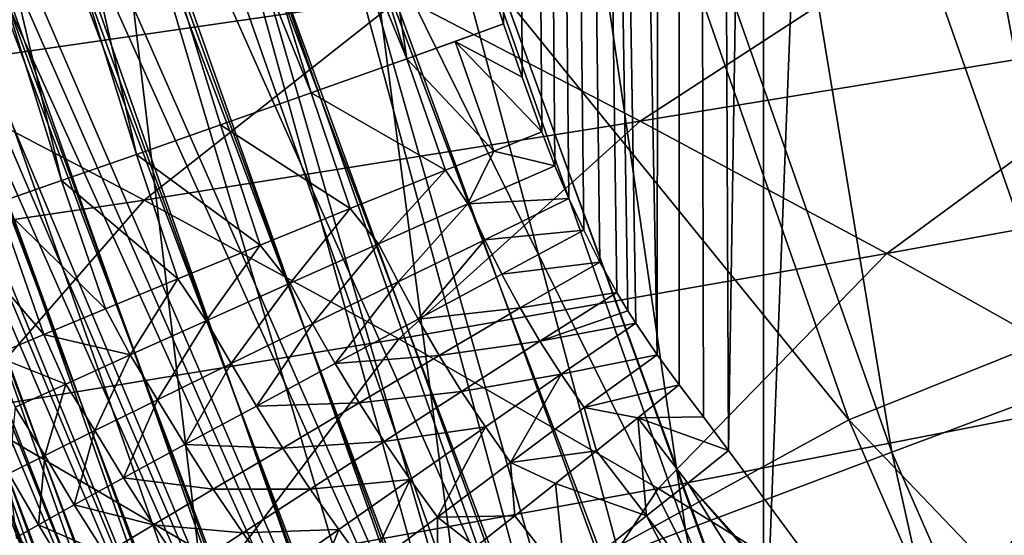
# Model space of a CAD drawing. Header units: metres. Extents: x -104 to 104, y -68 to 90.
# Tile 468 of 656: x -22.424 to -20.941, y 35.879 to 36.656. Entities that reach past the tile are written whole.
import ezdxf

# ---------------------------------------------------------------- set-up
doc = ezdxf.new("R2010")
doc.units = ezdxf.units.M
doc.layers.add('solid_FIT-BATH-153_SW0002', color=7, linetype='CONTINUOUS')

msp = doc.modelspace()

# ---------------------------------------------------------------- linework, layer by layer
at = {"layer": 'solid_FIT-BATH-153_SW0002'}
for points in [[(-20.571894, 54.571682, 8.296501), (-21.30444, 52.952991, 8.296501), (-21.303623, 35.616695, 8.296501)], [(-20.571894, 54.571682, 8.296501), (-21.303623, 35.616695, 8.296501), (-20.570929, 33.998077, 8.296501)], [(-20.71257, 54.285229, -4.703498), (-21.090256, 53.461746, -4.703498), (-20.803902, 35.251987, -4.703498)], [(-21.090256, 53.461746, -4.703498), (-21.435812, 52.622608, -4.703498), (-21.356264, 36.006355, -4.703498)], [(-21.090256, 53.461746, -4.703498), (-21.356264, 36.006355, -4.703498), (-20.860987, 35.336594, -4.703498)], [(-21.090256, 53.461746, -4.703498), (-20.860987, 35.336594, -4.703498), (-20.803902, 35.251987, -4.703498)], [(-21.30444, 52.952991, 8.296501), (-21.909208, 37.286777, 8.296501), (-21.303623, 35.616695, 8.296501)], [(-21.435812, 52.622608, -4.703498), (-21.74769, 51.771629, -4.703498), (-21.46414, 36.15044, -4.703498)], [(-21.435812, 52.622608, -4.703498), (-21.46414, 36.15044, -4.703498), (-21.430607, 36.105412, -4.703498)], [(-21.435812, 52.622608, -4.703498), (-21.394056, 36.056984, -4.703498), (-21.356264, 36.006355, -4.703498)], [(-21.435812, 52.622608, -4.703498), (-21.430607, 36.105412, -4.703498), (-21.394056, 36.056984, -4.703498)], [(-21.74769, 51.771629, -4.703498), (-21.979172, 37.509624, -4.703498), (-21.69532, 36.649254, -4.703498)], [(-21.74769, 51.771629, -4.703498), (-21.496248, 36.198215, -4.703498), (-21.46414, 36.15044, -4.703498)], [(-21.74769, 51.771629, -4.703498), (-21.508101, 36.217136, -4.703498), (-21.496248, 36.198215, -4.703498)], [(-21.74769, 51.771629, -4.703498), (-21.524475, 36.244503, -4.703498), (-21.508101, 36.217136, -4.703498)], [(-21.74769, 51.771629, -4.703498), (-21.550049, 36.290382, -4.703498), (-21.524475, 36.244503, -4.703498)], [(-21.74769, 51.771629, -4.703498), (-21.574469, 36.338295, -4.703498), (-21.550049, 36.290382, -4.703498)], [(-21.74769, 51.771629, -4.703498), (-21.596767, 36.386158, -4.703498), (-21.574469, 36.338295, -4.703498)], [(-21.74769, 51.771629, -4.703498), (-21.61787, 36.435596, -4.703498), (-21.596767, 36.386158, -4.703498)], [(-21.74769, 51.771629, -4.703498), (-21.637762, 36.486492, -4.703498), (-21.61787, 36.435596, -4.703498)], [(-21.74769, 51.771629, -4.703498), (-21.667284, 36.568871, -4.703498), (-21.637762, 36.486492, -4.703498)], [(-21.74769, 51.771629, -4.703498), (-21.69532, 36.649254, -4.703498), (-21.667284, 36.568871, -4.703498)], [(-20.346222, 35.280792, 43.296501), (-20.978067, 36.871056, 43.296501), (-20.368814, 41.970932, 43.296501)], [(-21.841084, 36.596851, -4.691648), (-22.352501, 38.242619, -4.691643), (-22.499819, 38.202274, -4.655182)], [(-21.841084, 36.596851, -4.691648), (-21.979172, 37.509624, -4.703498), (-22.352501, 38.242619, -4.691643)], [(-21.984949, 36.545555, -4.655189), (-22.499819, 38.202274, -4.655182), (-22.639893, 38.164215, -4.595261)], [(-21.841084, 36.596851, -4.691648), (-22.499819, 38.202274, -4.655182), (-21.984949, 36.545555, -4.655189)], [(-22.639893, 38.164215, -4.595261), (-22.769247, 38.129307, -4.513358), (-22.248203, 36.452709, -4.513359)], [(-22.121807, 36.497128, -4.595259), (-22.639893, 38.164215, -4.595261), (-22.248203, 36.452709, -4.513359)], [(-21.984949, 36.545555, -4.655189), (-22.639893, 38.164215, -4.595261), (-22.121807, 36.497128, -4.595259)], [(-22.769247, 38.129307, -4.513358), (-22.884676, 38.098339, -4.411491), (-22.361021, 36.413284, -4.411495)], [(-22.248203, 36.452709, -4.513359), (-22.769247, 38.129307, -4.513358), (-22.361021, 36.413284, -4.411495)], [(-22.361021, 36.413284, -4.411495), (-22.884676, 38.098339, -4.411491), (-22.457451, 36.379768, -4.292181)], [(-21.148462, 37.840023, 14.059978), (-20.593342, 38.015041, 14.420508), (-20.065195, 36.497738, 14.414645)], [(-15.774205, 37.947624, 1.296502), (-15.179469, 36.631927, 1.296502), (-21.894373, 37.240746, 1.296502)], [(-20.605238, 36.281231, 14.054065), (-21.734632, 37.655266, 13.758087), (-21.148462, 37.840023, 14.059978)], [(-20.605238, 36.281231, 14.054065), (-21.148462, 37.840023, 14.059978), (-20.065195, 36.497738, 14.414645)], [(-21.137859, 37.751869, 18.040535), (-20.591133, 36.198147, 18.034119), (-20.92865, 37.810127, 18.430737)], [(-21.386312, 37.681469, 17.67783), (-20.833054, 36.108101, 17.671478), (-21.137859, 37.751869, 18.040535)], [(-20.833054, 36.108101, 17.671478), (-20.591133, 36.198147, 18.034119), (-21.137859, 37.751869, 18.040535)], [(-21.671474, 37.59964, 17.346836), (-21.110701, 36.00391, 17.340521), (-21.386312, 37.681469, 17.67783)], [(-21.110701, 36.00391, 17.340521), (-20.833054, 36.108101, 17.671478), (-21.386312, 37.681469, 17.67783)], [(-21.734632, 37.655266, 13.758087), (-21.175501, 36.052677, 13.752072), (-22.275408, 37.406837, 13.533386)], [(-20.605238, 36.281231, 14.054065), (-21.175501, 36.052677, 13.752072), (-21.734632, 37.655266, 13.758087)], [(-21.01955, 37.58078, 72.510429), (-20.43055, 35.956844, 72.510422), (-20.925552, 37.610767, 72.609169)], [(-21.990551, 37.507187, 17.051491), (-21.421356, 35.886597, 17.045183), (-21.671474, 37.59964, 17.346836)], [(-21.421356, 35.886597, 17.045183), (-21.110701, 36.00391, 17.340521), (-21.671474, 37.59964, 17.346836)], [(-21.095764, 37.556469, 72.396034), (-20.504625, 35.926643, 72.396027), (-21.01955, 37.58078, 72.510429)], [(-20.504625, 35.926643, 72.396027), (-20.43055, 35.956844, 72.510422), (-21.01955, 37.58078, 72.510429)], [(-21.151875, 37.53857, 72.269485), (-20.559162, 35.904411, 72.26947), (-21.095764, 37.556469, 72.396034)], [(-20.559162, 35.904411, 72.26947), (-20.504625, 35.926643, 72.396027), (-21.095764, 37.556469, 72.396034)], [(-21.186174, 37.52763, 72.134621), (-20.592499, 35.89082, 72.134605), (-21.151875, 37.53857, 72.269485)], [(-20.592499, 35.89082, 72.134605), (-20.559162, 35.904411, 72.26947), (-21.151875, 37.53857, 72.269485)], [(-21.19762, 37.523979, 71.996498), (-20.603621, 35.886288, 71.996498), (-21.186174, 37.52763, 72.134621)], [(-21.19762, 37.523979, 71.996498), (-20.978067, 36.871056, 43.296501), (-20.603621, 35.886288, 71.996498)], [(-20.603621, 35.886288, 71.996498), (-20.592499, 35.89082, 72.134605), (-21.186174, 37.52763, 72.134621)], [(-22.339731, 37.405212, 16.79468), (-21.761314, 35.757561, 16.788342), (-21.990551, 37.507187, 17.051491)], [(-21.761314, 35.757561, 16.788342), (-21.421356, 35.886597, 17.045183), (-21.990551, 37.507187, 17.051491)], [(-21.841084, 36.596851, -4.691648), (-21.69532, 36.649254, -4.703498), (-21.979172, 37.509624, -4.703498)], [(-22.71497, 37.294899, 16.579033), (-22.126638, 35.618294, 16.572632), (-22.339731, 37.405212, 16.79468)], [(-22.393032, 37.319546, 13.475763), (-22.275408, 37.406837, 13.533386), (-21.700199, 35.764725, 13.526121)], [(-22.126638, 35.618294, 16.572632), (-21.761314, 35.757561, 16.788342), (-22.339731, 37.405212, 16.79468)], [(-21.175501, 36.052677, 13.752072), (-21.700199, 35.764725, 13.526121), (-22.275408, 37.406837, 13.533386)], [(-22.519913, 37.280491, 13.395106), (-22.393032, 37.319546, 13.475763), (-21.811968, 35.671349, 13.468472)], [(-21.811968, 35.671349, 13.468472), (-22.393032, 37.319546, 13.475763), (-21.700199, 35.764725, 13.526121)], [(-22.513393, 35.470295, 16.400682), (-22.126638, 35.618294, 16.572632), (-22.71497, 37.294899, 16.579033)], [(-22.636034, 37.244881, 13.291882), (-22.519913, 37.280491, 13.395106), (-21.935623, 35.623005, 13.387815)], [(-21.935623, 35.623005, 13.387815), (-22.519913, 37.280491, 13.395106), (-21.811968, 35.671349, 13.468472)], [(-21.965, 36.953621, 8.308803), (-21.303623, 35.616695, 8.296501), (-21.909208, 37.286777, 8.296501)], [(-22.736307, 37.214279, 13.16917), (-22.636034, 37.244881, 13.291882), (-22.048809, 35.578899, 13.284589)], [(-22.048809, 35.578899, 13.284589), (-22.636034, 37.244881, 13.291882), (-21.935623, 35.623005, 13.387815)], [(-21.432898, 35.5191, 1.283839), (-22.045441, 37.198891, 1.28399), (-21.894373, 37.240746, 1.296502)], [(-15.179469, 36.631927, 1.296502), (-21.286821, 35.5751, 1.296502), (-21.894373, 37.240746, 1.296502)], [(-21.432898, 35.5191, 1.283839), (-21.894373, 37.240746, 1.296502), (-21.286821, 35.5751, 1.296502)], [(-22.816257, 37.190044, 13.031089), (-22.736307, 37.214279, 13.16917), (-22.146566, 35.54097, 13.161874)], [(-22.146566, 35.54097, 13.161874), (-22.736307, 37.214279, 13.16917), (-22.048809, 35.578899, 13.284589)], [(-21.574453, 35.461575, 1.247124), (-22.191034, 37.152527, 1.247277), (-22.045441, 37.198891, 1.28399)], [(-21.574453, 35.461575, 1.247124), (-22.045441, 37.198891, 1.28399), (-21.432898, 35.5191, 1.283839)], [(-22.332523, 35.496212, 12.576526), (-22.925037, 37.18359, 12.583708), (-22.907007, 37.163059, 12.732048)], [(-22.862595, 36.985081, 9.296533), (-22.925037, 37.18359, 12.583708), (-22.332523, 35.496212, 12.576526)], [(-22.873558, 37.172859, 12.883373), (-22.816257, 37.190044, 13.031089), (-22.224531, 35.510902, 13.023787)], [(-22.224531, 35.510902, 13.023787), (-22.816257, 37.190044, 13.031089), (-22.146566, 35.54097, 13.161874)], [(-22.907007, 37.163059, 12.732048), (-22.873558, 37.172859, 12.883373), (-22.280428, 35.489552, 12.876063)], [(-22.313082, 35.477337, 12.72473), (-22.907007, 37.163059, 12.732048), (-22.280428, 35.489552, 12.876063)], [(-22.332523, 35.496212, 12.576526), (-22.907007, 37.163059, 12.732048), (-22.313082, 35.477337, 12.72473)], [(-22.280428, 35.489552, 12.876063), (-22.873558, 37.172859, 12.883373), (-22.224531, 35.510902, 13.023787)], [(-21.708857, 35.406746, 1.186921), (-22.329279, 37.108265, 1.187075), (-22.191034, 37.152527, 1.247277)], [(-21.708857, 35.406746, 1.186921), (-22.191034, 37.152527, 1.247277), (-21.574453, 35.461575, 1.247124)], [(-22.456776, 37.067245, 1.104873), (-22.329279, 37.108265, 1.187075), (-21.708857, 35.406746, 1.186921)], [(-22.5704, 37.030575, 1.002701), (-22.456776, 37.067245, 1.104873), (-21.832809, 35.356018, 1.104718)], [(-21.832809, 35.356018, 1.104718), (-22.456776, 37.067245, 1.104873), (-21.708857, 35.406746, 1.186921)], [(-22.667355, 36.999165, 0.883082), (-22.5704, 37.030575, 1.002701), (-21.943277, 35.310715, 1.002545)], [(-21.943277, 35.310715, 1.002545), (-22.5704, 37.030575, 1.002701), (-21.832809, 35.356018, 1.104718)], [(-22.745241, 36.973801, 0.748973), (-22.667355, 36.999165, 0.883082), (-22.037533, 35.271961, 0.882926)], [(-22.037533, 35.271961, 0.882926), (-22.667355, 36.999165, 0.883082), (-21.943277, 35.310715, 1.002545)], [(-22.230896, 35.24226, 9.296533), (-22.862595, 36.985081, 9.296533), (-22.332523, 35.496212, 12.576526)], [(-22.753336, 36.689228, 9.141333), (-22.862595, 36.985081, 9.296533), (-22.230896, 35.24226, 9.296533)], [(-22.802137, 36.955105, 0.603686), (-22.745241, 36.973801, 0.748973), (-22.113251, 35.240711, 0.748817)], [(-22.113251, 35.240711, 0.748817), (-22.745241, 36.973801, 0.748973), (-22.037533, 35.271961, 0.882926)], [(-22.83667, 36.943649, 0.450809), (-22.802137, 36.955105, 0.603686), (-22.16855, 35.217724, 0.603529)], [(-22.16855, 35.217724, 0.603529), (-22.802137, 36.955105, 0.603686), (-22.113251, 35.240711, 0.748817)], [(-20.662395, 36.638302, -17.401972), (-21.008009, 36.816071, -17.547556), (-20.087671, 36.954544, -17.996986)], [(-22.847933, 36.939327, 0.29596), (-22.83667, 36.943649, 0.450809), (-22.202106, 35.203663, 0.450652)], [(-22.547297, 36.062782, 0.295906), (-22.847933, 36.939327, 0.29596), (-22.202106, 35.203663, 0.450652)], [(-22.202106, 35.203663, 0.450652), (-22.83667, 36.943649, 0.450809), (-22.16855, 35.217724, 0.603529)], [(-22.110128, 36.906002, 8.345483), (-21.467512, 35.204773, 8.345484), (-21.965, 36.953621, 8.308803)], [(-21.965, 36.953621, 8.308803), (-21.326555, 35.263607, 8.308803), (-21.303623, 35.616695, 8.296501)], [(-21.467512, 35.204773, 8.345484), (-21.326555, 35.263607, 8.308803), (-21.965, 36.953621, 8.308803)], [(-22.247879, 36.860367, 8.405629), (-21.601276, 35.148521, 8.40563), (-22.110128, 36.906002, 8.345483)], [(-21.601276, 35.148521, 8.40563), (-21.467512, 35.204773, 8.345484), (-22.110128, 36.906002, 8.345483)], [(-22.609686, 36.579464, -16.555813), (-22.967871, 36.763775, -16.739147), (-22.192307, 36.868729, -17.237787)], [(-21.848671, 36.690163, -17.066433), (-22.609686, 36.579464, -16.555813), (-22.192307, 36.868729, -17.237787)], [(-20.603621, 35.886288, 71.996498), (-20.978067, 36.871056, 43.296501), (-20.346222, 35.280792, 43.296501)], [(-22.374878, 36.817928, 8.487757), (-21.724581, 35.096313, 8.487757), (-22.247879, 36.860367, 8.405629)], [(-21.724581, 35.096313, 8.487757), (-21.601276, 35.148521, 8.40563), (-22.247879, 36.860367, 8.405629)], [(-22.488031, 36.779842, 8.589838), (-21.724581, 35.096313, 8.487757), (-22.374878, 36.817928, 8.487757)], [(-21.489336, 36.502548, -16.907555), (-21.848671, 36.690163, -17.066433), (-21.008009, 36.816071, -17.547556)], [(-20.662395, 36.638302, -17.401972), (-21.489336, 36.502548, -16.907555), (-21.008009, 36.816071, -17.547556)], [(-22.584568, 36.747116, 8.709356), (-21.834429, 35.049541, 8.589839), (-22.488031, 36.779842, 8.589838)], [(-22.488031, 36.779842, 8.589838), (-21.834429, 35.049541, 8.589839), (-21.724581, 35.096313, 8.487757)], [(-22.662132, 36.720631, 8.843361), (-21.928133, 35.009415, 8.709356), (-22.584568, 36.747116, 8.709356)], [(-22.584568, 36.747116, 8.709356), (-21.928133, 35.009415, 8.709356), (-21.834429, 35.049541, 8.589839)], [(-22.718845, 36.701141, 8.988547), (-22.003408, 34.976994, 8.843362), (-22.662132, 36.720631, 8.843361)], [(-22.662132, 36.720631, 8.843361), (-22.003408, 34.976994, 8.843362), (-21.928133, 35.009415, 8.709356)], [(-22.753336, 36.689228, 9.141333), (-22.058443, 34.953175, 8.988547), (-22.718845, 36.701141, 8.988547)], [(-22.753336, 36.689228, 9.141333), (-22.230896, 35.24226, 9.296533), (-22.091909, 34.938629, 9.141333)], [(-22.753336, 36.689228, 9.141333), (-22.091909, 34.938629, 9.141333), (-22.058443, 34.953175, 8.988547)], [(-22.718845, 36.701141, 8.988547), (-22.058443, 34.953175, 8.988547), (-22.003408, 34.976994, 8.843362)], [(-22.236675, 36.383823, -16.384666), (-22.609686, 36.579464, -16.555813), (-21.848671, 36.690163, -17.066433)], [(-21.489336, 36.502548, -16.907555), (-22.236675, 36.383823, -16.384666), (-21.848671, 36.690163, -17.066433)], [(-21.768244, 36.622986, -4.700725), (-21.69532, 36.649254, -4.703498), (-21.841084, 36.596851, -4.691648)], [(-21.768244, 36.622986, -4.700725), (-21.667284, 36.568871, -4.703498), (-21.69532, 36.649254, -4.703498)], [(-21.118185, 36.303539, -16.760319), (-21.489336, 36.502548, -16.907555), (-20.662395, 36.638302, -17.401972)], [(-15.179469, 36.631927, 1.296502), (-14.47578, 35.372471, 1.296502), (-21.286821, 35.5751, 1.296502)], [(-20.304234, 36.451427, -17.268034), (-21.118185, 36.303539, -16.760319), (-20.662395, 36.638302, -17.401972)], [(-21.710133, 36.457783, -4.700438), (-21.768244, 36.622986, -4.700725), (-21.841084, 36.596851, -4.691648)], [(-21.768244, 36.622986, -4.700725), (-21.637762, 36.486492, -4.703498), (-21.667284, 36.568871, -4.703498)], [(-21.710133, 36.457783, -4.700438), (-21.637762, 36.486492, -4.703498), (-21.768244, 36.622986, -4.700725)], [(-21.782841, 36.428768, -4.691232), (-21.841084, 36.596851, -4.691648), (-21.984949, 36.545555, -4.655189)], [(-21.782841, 36.428768, -4.691232), (-21.710133, 36.457783, -4.700438), (-21.841084, 36.596851, -4.691648)], [(-22.236675, 36.383823, -16.384666), (-22.909567, 36.28381, -15.835264), (-22.609686, 36.579464, -16.555813)], [(-21.926039, 36.371162, -4.654375), (-21.984949, 36.545555, -4.655189), (-22.121807, 36.497128, -4.595259)], [(-21.926039, 36.371162, -4.654375), (-21.782841, 36.428768, -4.691232), (-21.984949, 36.545555, -4.655189)], [(-22.061918, 36.315945, -4.593307), (-22.121807, 36.497128, -4.595259), (-22.248203, 36.452709, -4.513359)], [(-21.852913, 36.174503, -16.224989), (-22.236675, 36.383823, -16.384666), (-21.489336, 36.502548, -16.907555)], [(-22.061918, 36.315945, -4.593307), (-21.926039, 36.371162, -4.654375), (-22.121807, 36.497128, -4.595259)], [(-21.118185, 36.303539, -16.760319), (-21.852913, 36.174503, -16.224989), (-21.489336, 36.502548, -16.907555)], [(-21.710133, 36.457783, -4.700438), (-21.61787, 36.435596, -4.703498), (-21.637762, 36.486492, -4.703498)], [(-22.185625, 36.265217, -4.51115), (-22.248203, 36.452709, -4.513359), (-22.361021, 36.413284, -4.411495)], [(-22.185625, 36.265217, -4.51115), (-22.061918, 36.315945, -4.593307), (-22.248203, 36.452709, -4.513359)], [(-21.74893, 36.377998, -4.693156), (-21.710133, 36.457783, -4.700438), (-21.782841, 36.428768, -4.691232)], [(-21.74893, 36.377998, -4.693156), (-21.61787, 36.435596, -4.703498), (-21.710133, 36.457783, -4.700438)], [(-20.73914, 36.090874, -16.623951), (-21.118185, 36.303539, -16.760319), (-20.304234, 36.451427, -17.268034)], [(-21.74893, 36.377998, -4.693156), (-21.596767, 36.386158, -4.703498), (-21.61787, 36.435596, -4.703498)], [(-21.883533, 36.318081, -4.660289), (-21.782841, 36.428768, -4.691232), (-21.926039, 36.371162, -4.654375)], [(-21.74893, 36.377998, -4.693156), (-21.782841, 36.428768, -4.691232), (-21.883533, 36.318081, -4.660289)], [(-22.29501, 36.219952, -4.410343), (-22.361021, 36.413284, -4.411495), (-22.457451, 36.379768, -4.292181)], [(-22.29501, 36.219952, -4.410343), (-22.185625, 36.265217, -4.51115), (-22.361021, 36.413284, -4.411495)], [(-22.5131, 36.066418, -15.664609), (-22.909567, 36.28381, -15.835264), (-22.236675, 36.383823, -16.384666)], [(-22.387886, 36.18116, -4.292375), (-22.457451, 36.379768, -4.292181), (-22.535099, 36.352924, -4.158356)], [(-21.852913, 36.174503, -16.224989), (-22.5131, 36.066418, -15.664609), (-22.236675, 36.383823, -16.384666)], [(-22.387886, 36.18116, -4.292375), (-22.29501, 36.219952, -4.410343), (-22.457451, 36.379768, -4.292181)], [(-21.74893, 36.377998, -4.693156), (-21.883533, 36.318081, -4.660289), (-21.853897, 36.260399, -4.6611)], [(-21.74893, 36.377998, -4.693156), (-21.853897, 36.260399, -4.6611), (-21.723639, 36.324112, -4.693335)], [(-21.74893, 36.377998, -4.693156), (-21.723639, 36.324112, -4.693335), (-21.596767, 36.386158, -4.703498)], [(-21.723639, 36.324112, -4.693335), (-21.574469, 36.338295, -4.703498), (-21.596767, 36.386158, -4.703498)], [(-22.016802, 36.258575, -4.603108), (-21.926039, 36.371162, -4.654375), (-22.061918, 36.315945, -4.593307)], [(-21.883533, 36.318081, -4.660289), (-21.926039, 36.371162, -4.654375), (-22.016802, 36.258575, -4.603108)], [(-22.463127, 36.149429, -4.159759), (-22.387886, 36.18116, -4.292375), (-22.535099, 36.352924, -4.158356)], [(-21.723639, 36.324112, -4.693335), (-21.697701, 36.272263, -4.693533), (-21.574469, 36.338295, -4.703498)], [(-21.697701, 36.272263, -4.693533), (-21.550049, 36.290382, -4.703498), (-21.574469, 36.338295, -4.703498)], [(-21.883533, 36.318081, -4.660289), (-22.016802, 36.258575, -4.603108), (-21.982857, 36.19735, -4.605119)], [(-21.883533, 36.318081, -4.660289), (-21.982857, 36.19735, -4.605119), (-21.853897, 36.260399, -4.6611)], [(-21.723639, 36.324112, -4.693335), (-21.853897, 36.260399, -4.6611), (-21.82383, 36.204453, -4.661979)], [(-21.723639, 36.324112, -4.693335), (-21.82383, 36.204453, -4.661979), (-21.697701, 36.272263, -4.693533)], [(-22.143278, 36.201897, -4.521471), (-22.061918, 36.315945, -4.593307), (-22.185625, 36.265217, -4.51115)], [(-22.016802, 36.258575, -4.603108), (-22.061918, 36.315945, -4.593307), (-22.143278, 36.201897, -4.521471)], [(-21.462509, 35.949265, -16.076118), (-21.852913, 36.174503, -16.224989), (-21.118185, 36.303539, -16.760319)], [(-20.73914, 36.090874, -16.623951), (-21.462509, 35.949265, -16.076118), (-21.118185, 36.303539, -16.760319)], [(-21.697701, 36.272263, -4.693533), (-21.670132, 36.221447, -4.693738), (-21.550049, 36.290382, -4.703498)], [(-21.670132, 36.221447, -4.693738), (-21.524475, 36.244503, -4.703498), (-21.550049, 36.290382, -4.703498)], [(-21.697701, 36.272263, -4.693533), (-21.82383, 36.204453, -4.661979), (-21.670132, 36.221447, -4.693738)], [(-19.946209, 34.767223, 14.04758), (-21.175501, 36.052677, 13.752072), (-20.605238, 36.281231, 14.054065)], [(-22.257465, 36.150486, -4.417166), (-22.185625, 36.265217, -4.51115), (-22.29501, 36.219952, -4.410343)], [(-22.143278, 36.201897, -4.521471), (-22.185625, 36.265217, -4.51115), (-22.257465, 36.150486, -4.417166)], [(-22.016802, 36.258575, -4.603108), (-22.143278, 36.201897, -4.521471), (-22.105385, 36.137402, -4.525285)], [(-22.016802, 36.258575, -4.603108), (-22.105385, 36.137402, -4.525285), (-21.982857, 36.19735, -4.605119)], [(-21.853897, 36.260399, -4.6611), (-21.982857, 36.19735, -4.605119), (-21.948694, 36.137333, -4.607244)], [(-21.853897, 36.260399, -4.6611), (-21.948694, 36.137333, -4.607244), (-21.82383, 36.204453, -4.661979)], [(-21.670132, 36.221447, -4.693738), (-21.64049, 36.171314, -4.69394), (-21.524475, 36.244503, -4.703498)], [(-21.64049, 36.171314, -4.69394), (-21.508101, 36.217136, -4.703498), (-21.524475, 36.244503, -4.703498)], [(-22.257465, 36.150486, -4.417166), (-22.29501, 36.219952, -4.410343), (-22.387886, 36.18116, -4.292375)], [(-21.82383, 36.204453, -4.661979), (-21.792086, 36.149418, -4.662876), (-21.670132, 36.221447, -4.693738)], [(-21.670132, 36.221447, -4.693738), (-21.792086, 36.149418, -4.662876), (-21.64049, 36.171314, -4.69394)], [(-21.64049, 36.171314, -4.69394), (-21.496248, 36.198215, -4.703498), (-21.508101, 36.217136, -4.703498)], [(-22.143278, 36.201897, -4.521471), (-22.257465, 36.150486, -4.417166), (-22.216305, 36.083012, -4.423336)], [(-22.143278, 36.201897, -4.521471), (-22.216305, 36.083012, -4.423336), (-22.105385, 36.137402, -4.525285)], [(-21.82383, 36.204453, -4.661979), (-21.948694, 36.137333, -4.607244), (-21.792086, 36.149418, -4.662876)], [(-21.64049, 36.171314, -4.69394), (-21.608532, 36.12162, -4.694119), (-21.496248, 36.198215, -4.703498)], [(-21.608532, 36.12162, -4.694119), (-21.46414, 36.15044, -4.703498), (-21.496248, 36.198215, -4.703498)], [(-21.982857, 36.19735, -4.605119), (-22.105385, 36.137402, -4.525285), (-22.067451, 36.073425, -4.529242)], [(-21.982857, 36.19735, -4.605119), (-22.067451, 36.073425, -4.529242), (-21.948694, 36.137333, -4.607244)], [(-22.111502, 35.830891, -15.504529), (-22.5131, 36.066418, -15.664609), (-21.852913, 36.174503, -16.224989)], [(-22.354534, 36.10651, -4.293898), (-22.387886, 36.18116, -4.292375), (-22.463127, 36.149429, -4.159759)], [(-22.257465, 36.150486, -4.417166), (-22.387886, 36.18116, -4.292375), (-22.354534, 36.10651, -4.293898)], [(-21.462509, 35.949265, -16.076118), (-22.111502, 35.830891, -15.504529), (-21.852913, 36.174503, -16.224989)], [(-21.792086, 36.149418, -4.662876), (-21.758354, 36.095245, -4.663752), (-21.64049, 36.171314, -4.69394)], [(-21.64049, 36.171314, -4.69394), (-21.758354, 36.095245, -4.663752), (-21.608532, 36.12162, -4.694119)], [(-22.354534, 36.10651, -4.293898), (-22.463127, 36.149429, -4.159759), (-22.431017, 36.071537, -4.156878)], [(-22.257465, 36.150486, -4.417166), (-22.354534, 36.10651, -4.293898), (-22.31106, 36.036335, -4.302819)], [(-22.257465, 36.150486, -4.417166), (-22.31106, 36.036335, -4.302819), (-22.216305, 36.083012, -4.423336)], [(-21.948694, 36.137333, -4.607244), (-21.912827, 36.078087, -4.6094), (-21.792086, 36.149418, -4.662876)], [(-21.792086, 36.149418, -4.662876), (-21.912827, 36.078087, -4.6094), (-21.758354, 36.095245, -4.663752)], [(-21.608532, 36.12162, -4.694119), (-21.5737, 36.071297, -4.694279), (-21.46414, 36.15044, -4.703498)], [(-21.5737, 36.071297, -4.694279), (-21.430607, 36.105412, -4.703498), (-21.46414, 36.15044, -4.703498)], [(-22.105385, 36.137402, -4.525285), (-22.216305, 36.083012, -4.423336), (-22.175224, 36.015274, -4.429633)], [(-22.105385, 36.137402, -4.525285), (-22.175224, 36.015274, -4.429633), (-22.067451, 36.073425, -4.529242)], [(-21.948694, 36.137333, -4.607244), (-22.067451, 36.073425, -4.529242), (-21.912827, 36.078087, -4.6094)], [(-21.758354, 36.095245, -4.663752), (-21.722647, 36.041878, -4.664524), (-21.608532, 36.12162, -4.694119)], [(-21.608532, 36.12162, -4.694119), (-21.722647, 36.041878, -4.664524), (-21.684757, 35.98835, -4.665194)], [(-21.608532, 36.12162, -4.694119), (-21.684757, 35.98835, -4.665194), (-21.5737, 36.071297, -4.694279)], [(-22.418674, 35.71833, -2.786664), (-22.562813, 36.105453, -3.706966), (-22.547297, 36.062782, 0.295906)], [(-22.418674, 35.71833, -2.786664), (-22.528835, 36.025833, -3.72211), (-22.562813, 36.105453, -3.706966)], [(-22.354534, 36.10651, -4.293898), (-22.431017, 36.071537, -4.156878), (-22.386345, 35.998932, -4.168723)], [(-22.354534, 36.10651, -4.293898), (-22.386345, 35.998932, -4.168723), (-22.31106, 36.036335, -4.302819)], [(-21.912827, 36.078087, -4.6094), (-21.875071, 36.019878, -4.611492), (-21.758354, 36.095245, -4.663752)], [(-21.758354, 36.095245, -4.663752), (-21.875071, 36.019878, -4.611492), (-21.722647, 36.041878, -4.664524)], [(-21.49279, 36.055672, -4.700317), (-21.430607, 36.105412, -4.703498), (-21.5737, 36.071297, -4.694279)], [(-21.49279, 36.055672, -4.700317), (-21.394056, 36.056984, -4.703498), (-21.430607, 36.105412, -4.703498)], [(-21.110701, 36.00391, 17.340521), (-20.432817, 34.454872, 17.333511), (-20.833054, 36.108101, 17.671478)], [(-22.216305, 36.083012, -4.423336), (-22.31106, 36.036335, -4.302819), (-22.267702, 35.965115, -4.311804)], [(-22.216305, 36.083012, -4.423336), (-22.267702, 35.965115, -4.311804), (-22.175224, 36.015274, -4.429633)], [(-21.069502, 35.705952, -15.937397), (-21.462509, 35.949265, -16.076118), (-20.73914, 36.090874, -16.623951)], [(-20.356043, 35.8624, -16.497673), (-21.069502, 35.705952, -15.937397), (-20.73914, 36.090874, -16.623951)], [(-22.111502, 35.830891, -15.504529), (-22.694628, 35.735817, -14.908308), (-22.5131, 36.066418, -15.664609)], [(-22.431017, 36.071537, -4.156878), (-22.44046, 35.971596, -4.026772), (-22.386345, 35.998932, -4.168723)], [(-22.067451, 36.073425, -4.529242), (-22.175224, 36.015274, -4.429633), (-22.027796, 36.010071, -4.533231)], [(-22.067451, 36.073425, -4.529242), (-22.027796, 36.010071, -4.533231), (-21.912827, 36.078087, -4.6094)], [(-21.912827, 36.078087, -4.6094), (-22.027796, 36.010071, -4.533231), (-21.875071, 36.019878, -4.611492)], [(-21.55522, 36.005871, -4.690687), (-21.5737, 36.071297, -4.694279), (-21.684757, 35.98835, -4.665194)], [(-21.55522, 36.005871, -4.690687), (-21.49279, 36.055672, -4.700317), (-21.5737, 36.071297, -4.694279)], [(-22.213074, 35.198566, 0.29575), (-22.547297, 36.062782, 0.295906), (-22.202106, 35.203663, 0.450652)], [(-22.418674, 35.71833, -2.786664), (-22.547297, 36.062782, 0.295906), (-22.213074, 35.198566, 0.29575)], [(-21.175501, 36.052677, 13.752072), (-20.497364, 34.49649, 13.745442), (-21.700199, 35.764725, 13.526121)], [(-21.479807, 35.907852, -4.690778), (-21.49279, 36.055672, -4.700317), (-21.55522, 36.005871, -4.690687)], [(-21.49279, 36.055672, -4.700317), (-21.356264, 36.006355, -4.703498), (-21.394056, 36.056984, -4.703498)], [(-21.417887, 35.957211, -4.700319), (-21.356264, 36.006355, -4.703498), (-21.49279, 36.055672, -4.700317)], [(-21.417887, 35.957211, -4.700319), (-21.49279, 36.055672, -4.700317), (-21.479807, 35.907852, -4.690778)], [(-19.946209, 34.767223, 14.04758), (-20.497364, 34.49649, 13.745442), (-21.175501, 36.052677, 13.752072)], [(-22.31106, 36.036335, -4.302819), (-22.386345, 35.998932, -4.168723), (-22.341734, 35.924583, -4.180515)], [(-22.31106, 36.036335, -4.302819), (-22.341734, 35.924583, -4.180515), (-22.267702, 35.965115, -4.311804)], [(-21.875071, 36.019878, -4.611492), (-21.83568, 35.962826, -4.613325), (-21.722647, 36.041878, -4.664524)], [(-21.722647, 36.041878, -4.664524), (-21.83568, 35.962826, -4.613325), (-21.79488, 35.906128, -4.614877)], [(-21.722647, 36.041878, -4.664524), (-21.79488, 35.906128, -4.614877), (-21.684757, 35.98835, -4.665194)], [(-22.343771, 35.549019, -2.862051), (-22.511171, 35.992252, -3.730297), (-22.528835, 36.025833, -3.72211)], [(-22.343771, 35.549019, -2.862051), (-22.528835, 36.025833, -3.72211), (-22.418674, 35.71833, -2.786664)], [(-22.027796, 36.010071, -4.533231), (-21.986349, 35.947914, -4.537083), (-21.875071, 36.019878, -4.611492)], [(-21.875071, 36.019878, -4.611492), (-21.986349, 35.947914, -4.537083), (-21.83568, 35.962826, -4.613325)], [(-22.175224, 36.015274, -4.429633), (-22.267702, 35.965115, -4.311804), (-22.132406, 35.948002, -4.435951)], [(-22.175224, 36.015274, -4.429633), (-22.132406, 35.948002, -4.435951), (-22.027796, 36.010071, -4.533231)], [(-22.027796, 36.010071, -4.533231), (-22.132406, 35.948002, -4.435951), (-21.986349, 35.947914, -4.537083)], [(-21.617266, 35.956493, -4.674538), (-21.55522, 36.005871, -4.690687), (-21.684757, 35.98835, -4.665194)], [(-21.479807, 35.907852, -4.690778), (-21.55522, 36.005871, -4.690687), (-21.617266, 35.956493, -4.674538)], [(-21.417887, 35.957211, -4.700319), (-20.860987, 35.336594, -4.703498), (-21.356264, 36.006355, -4.703498)], [(-22.343771, 35.549019, -2.862051), (-22.486975, 35.947586, -3.741475), (-22.511171, 35.992252, -3.730297)], [(-22.386345, 35.998932, -4.168723), (-22.44046, 35.971596, -4.026772), (-22.395651, 35.894539, -4.041252)], [(-22.386345, 35.998932, -4.168723), (-22.395651, 35.894539, -4.041252), (-22.341734, 35.924583, -4.180515)], [(-21.421356, 35.886597, 17.045183), (-20.733046, 34.313499, 17.038177), (-21.110701, 36.00391, 17.340521)], [(-20.733046, 34.313499, 17.038177), (-20.432817, 34.454872, 17.333511), (-21.110701, 36.00391, 17.340521)], [(-21.678179, 35.908123, -4.65202), (-21.684757, 35.98835, -4.665194), (-21.79488, 35.906128, -4.614877)], [(-21.678179, 35.908123, -4.65202), (-21.617266, 35.956493, -4.674538), (-21.684757, 35.98835, -4.665194)], [(-22.44046, 35.971596, -4.026772), (-22.429317, 35.875042, -3.899537), (-22.395651, 35.894539, -4.041252)], [(-22.267702, 35.965115, -4.311804), (-22.341734, 35.924583, -4.180515), (-22.222593, 35.894215, -4.32078)], [(-22.267702, 35.965115, -4.311804), (-22.222593, 35.894215, -4.32078), (-22.132406, 35.948002, -4.435951)], [(-21.986349, 35.947914, -4.537083), (-21.943579, 35.887257, -4.540444), (-21.83568, 35.962826, -4.613325)], [(-21.83568, 35.962826, -4.613325), (-21.943579, 35.887257, -4.540444), (-21.900171, 35.827503, -4.543228)], [(-21.83568, 35.962826, -4.613325), (-21.900171, 35.827503, -4.543228), (-21.79488, 35.906128, -4.614877)], [(-22.343771, 35.549019, -2.862051), (-22.444052, 35.865677, -3.760306), (-22.486975, 35.947586, -3.741475)], [(-22.132406, 35.948002, -4.435951), (-22.222593, 35.894215, -4.32078), (-22.087875, 35.882076, -4.442028)], [(-22.132406, 35.948002, -4.435951), (-22.087875, 35.882076, -4.442028), (-21.986349, 35.947914, -4.537083)], [(-21.709, 35.575069, -15.354486), (-22.111502, 35.830891, -15.504529), (-21.462509, 35.949265, -16.076118)], [(-21.986349, 35.947914, -4.537083), (-22.087875, 35.882076, -4.442028), (-21.943579, 35.887257, -4.540444)], [(-21.069502, 35.705952, -15.937397), (-21.709, 35.575069, -15.354486), (-21.462509, 35.949265, -16.076118)], [(-21.601852, 35.810623, -4.652687), (-21.617266, 35.956493, -4.674538), (-21.678179, 35.908123, -4.65202)], [(-21.479807, 35.907852, -4.690778), (-21.617266, 35.956493, -4.674538), (-21.601852, 35.810623, -4.652687)], [(-20.927673, 35.167362, -4.692293), (-21.417887, 35.957211, -4.700319), (-21.479807, 35.907852, -4.690778)], [(-21.417887, 35.957211, -4.700319), (-20.803902, 35.251987, -4.703498), (-20.860987, 35.336594, -4.703498)], [(-20.927673, 35.167362, -4.692293), (-20.803902, 35.251987, -4.703498), (-21.417887, 35.957211, -4.700319)], [(-22.341734, 35.924583, -4.180515), (-22.395651, 35.894539, -4.041252), (-22.295355, 35.85043, -4.192253)], [(-22.341734, 35.924583, -4.180515), (-22.295355, 35.85043, -4.192253), (-22.222593, 35.894215, -4.32078)], [(-21.794636, 35.815929, -4.588642), (-21.79488, 35.906128, -4.614877), (-21.900171, 35.827503, -4.543228)], [(-21.737417, 35.861183, -4.623318), (-21.678179, 35.908123, -4.65202), (-21.79488, 35.906128, -4.614877)], [(-21.794636, 35.815929, -4.588642), (-21.737417, 35.861183, -4.623318), (-21.79488, 35.906128, -4.614877)], [(-21.601852, 35.810623, -4.652687), (-21.678179, 35.908123, -4.65202), (-21.737417, 35.861183, -4.623318)], [(-21.053225, 35.082817, -4.657374), (-21.479807, 35.907852, -4.690778), (-21.601852, 35.810623, -4.652687)], [(-21.053225, 35.082817, -4.657374), (-20.927673, 35.167362, -4.692293), (-21.479807, 35.907852, -4.690778)], [(-22.395651, 35.894539, -4.041252), (-22.429317, 35.875042, -3.899537), (-22.349054, 35.817589, -4.055613)], [(-22.395651, 35.894539, -4.041252), (-22.349054, 35.817589, -4.055613), (-22.295355, 35.85043, -4.192253)], [(-22.222593, 35.894215, -4.32078), (-22.295355, 35.85043, -4.192253), (-22.175819, 35.824795, -4.329386)], [(-22.222593, 35.894215, -4.32078), (-22.175819, 35.824795, -4.329386), (-22.087875, 35.882076, -4.442028)], [(-22.087875, 35.882076, -4.442028), (-22.042267, 35.817986, -4.447313), (-21.943579, 35.887257, -4.540444)], [(-21.943579, 35.887257, -4.540444), (-22.042267, 35.817986, -4.447313), (-21.996706, 35.755375, -4.451607)], [(-21.943579, 35.887257, -4.540444), (-21.996706, 35.755375, -4.451607), (-21.900171, 35.827503, -4.543228)], [(-21.761314, 35.757561, 16.788342), (-21.061613, 34.158276, 16.781301), (-21.421356, 35.886597, 17.045183)], [(-21.061613, 34.158276, 16.781301), (-20.733046, 34.313499, 17.038177), (-21.421356, 35.886597, 17.045183)], [(-22.087875, 35.882076, -4.442028), (-22.175819, 35.824795, -4.329386), (-22.042267, 35.817986, -4.447313)]]:
    msp.add_3dface(points, dxfattribs=at)

doc.saveas('drawing.dxf')
